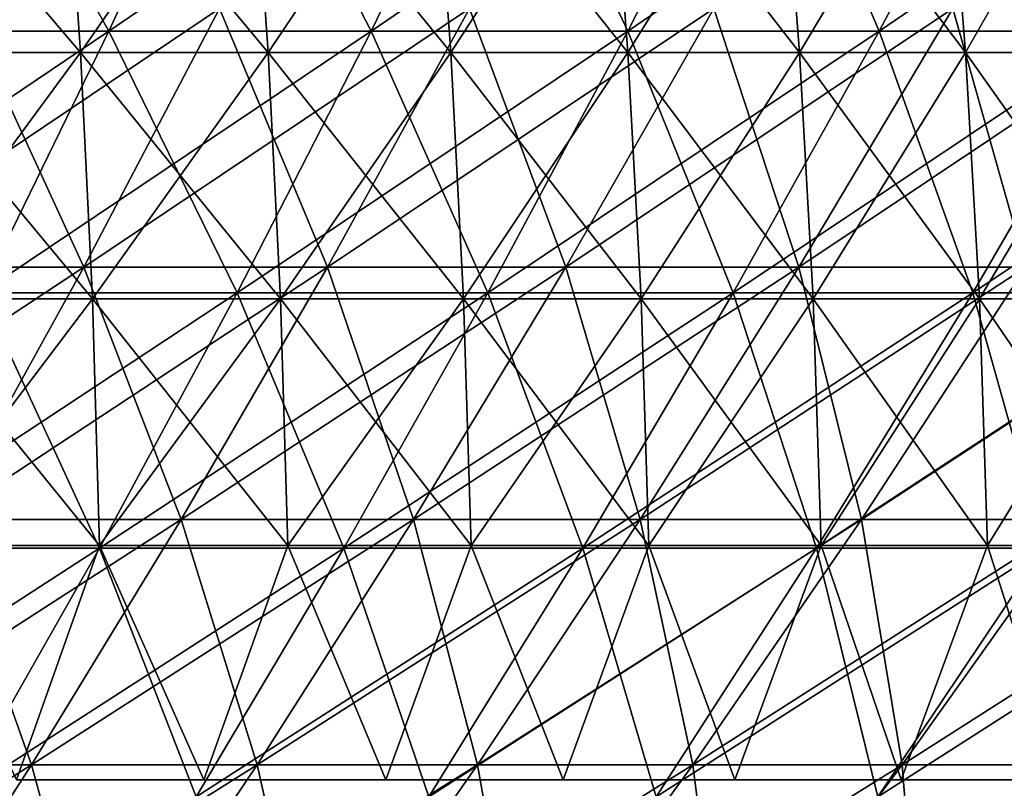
# Model space of a CAD drawing. Header units: millimetres. Extents: x -125 to 125, y -45 to 4025.
# Tile 617 of 656: x 48.04 to 57.08, y 3934.32 to 3941.38. Entities that reach past the tile are written whole.
import ezdxf

# ---------------------------------------------------------------- set-up
doc = ezdxf.new("R2010")
doc.units = ezdxf.units.MM
doc.header["$LTSCALE"] = 6.999206
for name, color, linetype in [('21', 7, 'CONTINUOUS'), ('22', 7, 'CONTINUOUS'), ('23', 7, 'CONTINUOUS'), ('24', 7, 'CONTINUOUS'), ('26', 7, 'CONTINUOUS'), ('27', 7, 'CONTINUOUS')]:
    doc.layers.add(name, color=color, linetype=linetype)

msp = doc.modelspace()

# ---------------------------------------------------------------- linework, layer by layer
at = {"layer": '21', "color": 7, "linetype": 'CONTINUOUS'}
for points in [[(46.4102, 3941.2779, 80.3848), (48.8636, 3941.2779, 78.9175), (47.4914, 3943.7394, 82.2575), (46.4102, 3941.2779, 80.3848)], [(47.4914, 3943.7394, 82.2575), (48.8636, 3941.2779, 78.9175), (50.002, 3943.7394, 80.7559), (47.4914, 3943.7394, 82.2575)], [(48.8636, 3941.2779, 78.9175), (51.2707, 3941.2779, 77.3753), (50.002, 3943.7394, 80.7559), (48.8636, 3941.2779, 78.9175)], [(50.002, 3943.7394, 80.7559), (51.2707, 3941.2779, 77.3753), (52.4651, 3943.7394, 79.1778), (50.002, 3943.7394, 80.7559)], [(51.2707, 3941.2779, 77.3753), (53.6292, 3941.2779, 75.7597), (52.4651, 3943.7394, 79.1778), (51.2707, 3941.2779, 77.3753)], [(52.4651, 3943.7394, 79.1778), (53.6292, 3941.2779, 75.7597), (54.8785, 3943.7394, 77.5246), (52.4651, 3943.7394, 79.1778)], [(53.6292, 3941.2779, 75.7597), (55.9368, 3941.2779, 74.0722), (54.8785, 3943.7394, 77.5246), (53.6292, 3941.2779, 75.7597)], [(54.8785, 3943.7394, 77.5246), (55.9368, 3941.2779, 74.0722), (57.2399, 3943.7394, 75.7979), (54.8785, 3943.7394, 77.5246)], [(55.9368, 3941.2779, 74.0722), (58.1913, 3941.2779, 72.3145), (57.2399, 3943.7394, 75.7979), (55.9368, 3941.2779, 74.0722)], [(46.4102, 3941.2779, 80.3848), (47.6917, 3938.874, 77.0247), (48.8636, 3941.2779, 78.9175), (46.4102, 3941.2779, 80.3848)], [(47.6917, 3938.874, 77.0247), (50.0411, 3938.874, 75.5195), (48.8636, 3941.2779, 78.9175), (47.6917, 3938.874, 77.0247)], [(48.8636, 3941.2779, 78.9175), (50.0411, 3938.874, 75.5195), (51.2707, 3941.2779, 77.3753), (48.8636, 3941.2779, 78.9175)], [(50.0411, 3938.874, 75.5195), (52.343, 3938.874, 73.9427), (51.2707, 3941.2779, 77.3753), (50.0411, 3938.874, 75.5195)], [(51.2707, 3941.2779, 77.3753), (52.343, 3938.874, 73.9427), (53.6292, 3941.2779, 75.7597), (51.2707, 3941.2779, 77.3753)], [(52.343, 3938.874, 73.9427), (54.5952, 3938.874, 72.2957), (53.6292, 3941.2779, 75.7597), (52.343, 3938.874, 73.9427)], [(53.6292, 3941.2779, 75.7597), (54.5952, 3938.874, 72.2957), (55.9368, 3941.2779, 74.0722), (53.6292, 3941.2779, 75.7597)], [(54.5952, 3938.874, 72.2957), (56.7957, 3938.874, 70.5802), (55.9368, 3941.2779, 74.0722), (54.5952, 3938.874, 72.2957)], [(55.9368, 3941.2779, 74.0722), (56.7957, 3938.874, 70.5802), (58.1913, 3941.2779, 72.3145), (55.9368, 3941.2779, 74.0722)], [(56.7957, 3938.874, 70.5802), (58.9422, 3938.874, 68.7977), (58.1913, 3941.2779, 72.3145), (56.7957, 3938.874, 70.5802)], [(46.487, 3936.5292, 75.0791), (48.777, 3936.5292, 73.6119), (47.6917, 3938.874, 77.0247), (46.487, 3936.5292, 75.0791)], [(47.6917, 3938.874, 77.0247), (48.777, 3936.5292, 73.6119), (50.0411, 3938.874, 75.5195), (47.6917, 3938.874, 77.0247)], [(48.777, 3936.5292, 73.6119), (51.0208, 3936.5292, 72.0749), (50.0411, 3938.874, 75.5195), (48.777, 3936.5292, 73.6119)], [(50.0411, 3938.874, 75.5195), (51.0208, 3936.5292, 72.0749), (52.343, 3938.874, 73.9427), (50.0411, 3938.874, 75.5195)], [(51.0208, 3936.5292, 72.0749), (53.2161, 3936.5292, 70.4696), (52.343, 3938.874, 73.9427), (51.0208, 3936.5292, 72.0749)], [(52.343, 3938.874, 73.9427), (53.2161, 3936.5292, 70.4696), (54.5952, 3938.874, 72.2957), (52.343, 3938.874, 73.9427)], [(53.2161, 3936.5292, 70.4696), (55.361, 3936.5292, 68.7973), (54.5952, 3938.874, 72.2957), (53.2161, 3936.5292, 70.4696)], [(54.5952, 3938.874, 72.2957), (55.361, 3936.5292, 68.7973), (56.7957, 3938.874, 70.5802), (54.5952, 3938.874, 72.2957)], [(55.361, 3936.5292, 68.7973), (57.4534, 3936.5292, 67.0599), (56.7957, 3938.874, 70.5802), (55.361, 3936.5292, 68.7973)], [(56.7957, 3938.874, 70.5802), (57.4534, 3936.5292, 67.0599), (58.9422, 3938.874, 68.7977), (56.7957, 3938.874, 70.5802)], [(46.487, 3936.5292, 75.0791), (47.4795, 3934.2452, 71.6538), (48.777, 3936.5292, 73.6119), (46.487, 3936.5292, 75.0791)], [(47.4795, 3934.2452, 71.6538), (49.6636, 3934.2452, 70.1576), (48.777, 3936.5292, 73.6119), (47.4795, 3934.2452, 71.6538)], [(48.777, 3936.5292, 73.6119), (49.6636, 3934.2452, 70.1576), (51.0208, 3936.5292, 72.0749), (48.777, 3936.5292, 73.6119)], [(49.6636, 3934.2452, 70.1576), (51.8005, 3934.2452, 68.595), (51.0208, 3936.5292, 72.0749), (49.6636, 3934.2452, 70.1576)], [(51.0208, 3936.5292, 72.0749), (51.8005, 3934.2452, 68.595), (53.2161, 3936.5292, 70.4696), (51.0208, 3936.5292, 72.0749)], [(51.8005, 3934.2452, 68.595), (53.8883, 3934.2452, 66.9672), (53.2161, 3936.5292, 70.4696), (51.8005, 3934.2452, 68.595)], [(53.2161, 3936.5292, 70.4696), (53.8883, 3934.2452, 66.9672), (55.361, 3936.5292, 68.7973), (53.2161, 3936.5292, 70.4696)], [(53.8883, 3934.2452, 66.9672), (55.925, 3934.2452, 65.276), (55.361, 3936.5292, 68.7973), (53.8883, 3934.2452, 66.9672)], [(55.361, 3936.5292, 68.7973), (55.925, 3934.2452, 65.276), (57.4534, 3936.5292, 67.0599), (55.361, 3936.5292, 68.7973)], [(55.925, 3934.2452, 65.276), (57.9087, 3934.2452, 63.5228), (57.4534, 3936.5292, 67.0599), (55.925, 3934.2452, 65.276)]]:
    msp.add_3dface(points, dxfattribs=at)
at = {"layer": '22', "color": 7, "linetype": 'CONTINUOUS'}
for points in [[(48.8636, 3941.2779, -78.9175), (46.4102, 3941.2779, -80.3848), (50.002, 3943.7394, -80.7559), (48.8636, 3941.2779, -78.9175)], [(50.002, 3943.7394, -80.7559), (46.4102, 3941.2779, -80.3848), (47.4914, 3943.7394, -82.2575), (50.002, 3943.7394, -80.7559)], [(51.2707, 3941.2779, -77.3753), (48.8636, 3941.2779, -78.9175), (52.4651, 3943.7394, -79.1778), (51.2707, 3941.2779, -77.3753)], [(52.4651, 3943.7394, -79.1778), (48.8636, 3941.2779, -78.9175), (50.002, 3943.7394, -80.7559), (52.4651, 3943.7394, -79.1778)], [(53.6292, 3941.2779, -75.7597), (51.2707, 3941.2779, -77.3753), (54.8785, 3943.7394, -77.5246), (53.6292, 3941.2779, -75.7597)], [(54.8785, 3943.7394, -77.5246), (51.2707, 3941.2779, -77.3753), (52.4651, 3943.7394, -79.1778), (54.8785, 3943.7394, -77.5246)], [(55.9368, 3941.2779, -74.0722), (53.6292, 3941.2779, -75.7597), (57.2399, 3943.7394, -75.7979), (55.9368, 3941.2779, -74.0722)], [(57.2399, 3943.7394, -75.7979), (53.6292, 3941.2779, -75.7597), (54.8785, 3943.7394, -77.5246), (57.2399, 3943.7394, -75.7979)], [(58.1913, 3941.2779, -72.3145), (55.9368, 3941.2779, -74.0722), (59.5469, 3943.7394, -73.9992), (58.1913, 3941.2779, -72.3145)], [(59.5469, 3943.7394, -73.9992), (55.9368, 3941.2779, -74.0722), (57.2399, 3943.7394, -75.7979), (59.5469, 3943.7394, -73.9992)], [(47.6917, 3938.874, -77.0247), (45.2971, 3938.874, -78.4569), (48.8636, 3941.2779, -78.9175), (47.6917, 3938.874, -77.0247)], [(48.8636, 3941.2779, -78.9175), (45.2971, 3938.874, -78.4569), (46.4102, 3941.2779, -80.3848), (48.8636, 3941.2779, -78.9175)], [(50.0411, 3938.874, -75.5195), (47.6917, 3938.874, -77.0247), (51.2707, 3941.2779, -77.3753), (50.0411, 3938.874, -75.5195)], [(51.2707, 3941.2779, -77.3753), (47.6917, 3938.874, -77.0247), (48.8636, 3941.2779, -78.9175), (51.2707, 3941.2779, -77.3753)], [(52.343, 3938.874, -73.9427), (50.0411, 3938.874, -75.5195), (53.6292, 3941.2779, -75.7597), (52.343, 3938.874, -73.9427)], [(53.6292, 3941.2779, -75.7597), (50.0411, 3938.874, -75.5195), (51.2707, 3941.2779, -77.3753), (53.6292, 3941.2779, -75.7597)], [(54.5952, 3938.874, -72.2957), (52.343, 3938.874, -73.9427), (55.9368, 3941.2779, -74.0722), (54.5952, 3938.874, -72.2957)], [(55.9368, 3941.2779, -74.0722), (52.343, 3938.874, -73.9427), (53.6292, 3941.2779, -75.7597), (55.9368, 3941.2779, -74.0722)], [(56.7957, 3938.874, -70.5802), (54.5952, 3938.874, -72.2957), (58.1913, 3941.2779, -72.3145), (56.7957, 3938.874, -70.5802)], [(58.1913, 3941.2779, -72.3145), (54.5952, 3938.874, -72.2957), (55.9368, 3941.2779, -74.0722), (58.1913, 3941.2779, -72.3145)], [(58.9422, 3938.874, -68.7977), (56.7957, 3938.874, -70.5802), (60.3906, 3941.2779, -70.4882), (58.9422, 3938.874, -68.7977)], [(60.3906, 3941.2779, -70.4882), (56.7957, 3938.874, -70.5802), (58.1913, 3941.2779, -72.3145), (60.3906, 3941.2779, -70.4882)], [(48.777, 3936.5292, -73.6119), (46.487, 3936.5292, -75.0791), (50.0411, 3938.874, -75.5195), (48.777, 3936.5292, -73.6119)], [(50.0411, 3938.874, -75.5195), (46.487, 3936.5292, -75.0791), (47.6917, 3938.874, -77.0247), (50.0411, 3938.874, -75.5195)], [(51.0208, 3936.5292, -72.0749), (48.777, 3936.5292, -73.6119), (52.343, 3938.874, -73.9427), (51.0208, 3936.5292, -72.0749)], [(52.343, 3938.874, -73.9427), (48.777, 3936.5292, -73.6119), (50.0411, 3938.874, -75.5195), (52.343, 3938.874, -73.9427)], [(53.2161, 3936.5292, -70.4696), (51.0208, 3936.5292, -72.0749), (54.5952, 3938.874, -72.2957), (53.2161, 3936.5292, -70.4696)], [(54.5952, 3938.874, -72.2957), (51.0208, 3936.5292, -72.0749), (52.343, 3938.874, -73.9427), (54.5952, 3938.874, -72.2957)], [(55.361, 3936.5292, -68.7973), (53.2161, 3936.5292, -70.4696), (56.7957, 3938.874, -70.5802), (55.361, 3936.5292, -68.7973)], [(56.7957, 3938.874, -70.5802), (53.2161, 3936.5292, -70.4696), (54.5952, 3938.874, -72.2957), (56.7957, 3938.874, -70.5802)], [(57.4534, 3936.5292, -67.0599), (55.361, 3936.5292, -68.7973), (58.9422, 3938.874, -68.7977), (57.4534, 3936.5292, -67.0599)], [(58.9422, 3938.874, -68.7977), (55.361, 3936.5292, -68.7973), (56.7957, 3938.874, -70.5802), (58.9422, 3938.874, -68.7977)], [(47.4795, 3934.2452, -71.6538), (45.2504, 3934.2452, -73.0819), (48.777, 3936.5292, -73.6119), (47.4795, 3934.2452, -71.6538)], [(48.777, 3936.5292, -73.6119), (45.2504, 3934.2452, -73.0819), (46.487, 3936.5292, -75.0791), (48.777, 3936.5292, -73.6119)], [(49.6636, 3934.2452, -70.1576), (47.4795, 3934.2452, -71.6538), (51.0208, 3936.5292, -72.0749), (49.6636, 3934.2452, -70.1576)], [(51.0208, 3936.5292, -72.0749), (47.4795, 3934.2452, -71.6538), (48.777, 3936.5292, -73.6119), (51.0208, 3936.5292, -72.0749)], [(51.8005, 3934.2452, -68.595), (49.6636, 3934.2452, -70.1576), (53.2161, 3936.5292, -70.4696), (51.8005, 3934.2452, -68.595)], [(53.2161, 3936.5292, -70.4696), (49.6636, 3934.2452, -70.1576), (51.0208, 3936.5292, -72.0749), (53.2161, 3936.5292, -70.4696)], [(53.8883, 3934.2452, -66.9672), (51.8005, 3934.2452, -68.595), (55.361, 3936.5292, -68.7973), (53.8883, 3934.2452, -66.9672)], [(55.361, 3936.5292, -68.7973), (51.8005, 3934.2452, -68.595), (53.2161, 3936.5292, -70.4696), (55.361, 3936.5292, -68.7973)], [(55.925, 3934.2452, -65.276), (53.8883, 3934.2452, -66.9672), (57.4534, 3936.5292, -67.0599), (55.925, 3934.2452, -65.276)], [(57.4534, 3936.5292, -67.0599), (53.8883, 3934.2452, -66.9672), (55.361, 3936.5292, -68.7973), (57.4534, 3936.5292, -67.0599)], [(57.9087, 3934.2452, -63.5228), (55.925, 3934.2452, -65.276), (59.4912, 3936.5292, -65.2588), (57.9087, 3934.2452, -63.5228)], [(59.4912, 3936.5292, -65.2588), (55.925, 3934.2452, -65.276), (57.4534, 3936.5292, -67.0599), (59.4912, 3936.5292, -65.2588)]]:
    msp.add_3dface(points, dxfattribs=at)
at = {"layer": '23', "color": 7, "linetype": 'CONTINUOUS'}
for points in [[(46.349, 3939.1087, -74.8563), (48.6323, 3939.1087, -73.3934), (47.5377, 3941.486, -76.7761), (46.349, 3939.1087, -74.8563)], [(47.5377, 3941.486, -76.7761), (48.6323, 3939.1087, -73.3934), (49.8795, 3941.486, -75.2757), (47.5377, 3941.486, -76.7761)], [(48.6323, 3939.1087, -73.3934), (50.8693, 3939.1087, -71.861), (49.8795, 3941.486, -75.2757), (48.6323, 3939.1087, -73.3934)], [(49.8795, 3941.486, -75.2757), (50.8693, 3939.1087, -71.861), (52.174, 3941.486, -73.704), (49.8795, 3941.486, -75.2757)], [(50.8693, 3939.1087, -71.861), (53.0582, 3939.1087, -70.2604), (52.174, 3941.486, -73.704), (50.8693, 3939.1087, -71.861)], [(52.174, 3941.486, -73.704), (53.0582, 3939.1087, -70.2604), (54.419, 3941.486, -72.0623), (52.174, 3941.486, -73.704)], [(53.0582, 3939.1087, -70.2604), (55.1967, 3939.1087, -68.5931), (54.419, 3941.486, -72.0623), (53.0582, 3939.1087, -70.2604)], [(54.419, 3941.486, -72.0623), (55.1967, 3939.1087, -68.5931), (56.6123, 3941.486, -70.3523), (54.419, 3941.486, -72.0623)], [(55.1967, 3939.1087, -68.5931), (57.2828, 3939.1087, -66.8608), (56.6123, 3941.486, -70.3523), (55.1967, 3939.1087, -68.5931)], [(56.6123, 3941.486, -70.3523), (57.2828, 3939.1087, -66.8608), (58.752, 3941.486, -68.5756), (56.6123, 3941.486, -70.3523)], [(46.349, 3939.1087, -74.8563), (47.3504, 3936.7926, -71.459), (48.6323, 3939.1087, -73.3934), (46.349, 3939.1087, -74.8563)], [(47.3504, 3936.7926, -71.459), (49.5286, 3936.7926, -69.9669), (48.6323, 3939.1087, -73.3934), (47.3504, 3936.7926, -71.459)], [(48.6323, 3939.1087, -73.3934), (49.5286, 3936.7926, -69.9669), (50.8693, 3939.1087, -71.861), (48.6323, 3939.1087, -73.3934)], [(49.5286, 3936.7926, -69.9669), (51.6597, 3936.7926, -68.4085), (50.8693, 3939.1087, -71.861), (49.5286, 3936.7926, -69.9669)], [(50.8693, 3939.1087, -71.861), (51.6597, 3936.7926, -68.4085), (53.0582, 3939.1087, -70.2604), (50.8693, 3939.1087, -71.861)], [(51.6597, 3936.7926, -68.4085), (53.7418, 3936.7926, -66.7852), (53.0582, 3939.1087, -70.2604), (51.6597, 3936.7926, -68.4085)], [(53.0582, 3939.1087, -70.2604), (53.7418, 3936.7926, -66.7852), (55.1967, 3939.1087, -68.5931), (53.0582, 3939.1087, -70.2604)], [(53.7418, 3936.7926, -66.7852), (55.773, 3936.7926, -65.0985), (55.1967, 3939.1087, -68.5931), (53.7418, 3936.7926, -66.7852)], [(55.1967, 3939.1087, -68.5931), (55.773, 3936.7926, -65.0985), (57.2828, 3939.1087, -66.8608), (55.1967, 3939.1087, -68.5931)], [(55.773, 3936.7926, -65.0985), (57.7513, 3936.7926, -63.3501), (57.2828, 3939.1087, -66.8608), (55.773, 3936.7926, -65.0985)], [(46.035, 3934.5391, -69.4737), (48.1526, 3934.5391, -68.0231), (47.3504, 3936.7926, -71.459), (46.035, 3934.5391, -69.4737)], [(47.3504, 3936.7926, -71.459), (48.1526, 3934.5391, -68.0231), (49.5286, 3936.7926, -69.9669), (47.3504, 3936.7926, -71.459)], [(48.1526, 3934.5391, -68.0231), (50.2245, 3934.5391, -66.508), (49.5286, 3936.7926, -69.9669), (48.1526, 3934.5391, -68.0231)], [(49.5286, 3936.7926, -69.9669), (50.2245, 3934.5391, -66.508), (51.6597, 3936.7926, -68.4085), (49.5286, 3936.7926, -69.9669)], [(50.2245, 3934.5391, -66.508), (52.2488, 3934.5391, -64.9298), (51.6597, 3936.7926, -68.4085), (50.2245, 3934.5391, -66.508)], [(51.6597, 3936.7926, -68.4085), (52.2488, 3934.5391, -64.9298), (53.7418, 3936.7926, -66.7852), (51.6597, 3936.7926, -68.4085)], [(52.2488, 3934.5391, -64.9298), (54.2236, 3934.5391, -63.29), (53.7418, 3936.7926, -66.7852), (52.2488, 3934.5391, -64.9298)], [(53.7418, 3936.7926, -66.7852), (54.2236, 3934.5391, -63.29), (55.773, 3936.7926, -65.0985), (53.7418, 3936.7926, -66.7852)], [(54.2236, 3934.5391, -63.29), (56.1469, 3934.5391, -61.5902), (55.773, 3936.7926, -65.0985), (54.2236, 3934.5391, -63.29)], [(55.773, 3936.7926, -65.0985), (56.1469, 3934.5391, -61.5902), (57.7513, 3936.7926, -63.3501), (55.773, 3936.7926, -65.0985)], [(56.1469, 3934.5391, -61.5902), (58.0169, 3934.5391, -59.8319), (57.7513, 3936.7926, -63.3501), (56.1469, 3934.5391, -61.5902)], [(46.035, 3934.5391, -69.4737), (46.7424, 3932.3498, -66.031), (48.1526, 3934.5391, -68.0231), (46.035, 3934.5391, -69.4737)], [(46.7424, 3932.3498, -66.031), (48.7536, 3932.3498, -64.5603), (48.1526, 3934.5391, -68.0231), (46.7424, 3932.3498, -66.031)], [(48.1526, 3934.5391, -68.0231), (48.7536, 3932.3498, -64.5603), (50.2245, 3934.5391, -66.508), (48.1526, 3934.5391, -68.0231)], [(48.7536, 3932.3498, -64.5603), (50.7187, 3932.3498, -63.0283), (50.2245, 3934.5391, -66.508), (48.7536, 3932.3498, -64.5603)], [(50.2245, 3934.5391, -66.508), (50.7187, 3932.3498, -63.0283), (52.2488, 3934.5391, -64.9298), (50.2245, 3934.5391, -66.508)], [(50.7187, 3932.3498, -63.0283), (52.6356, 3932.3498, -61.4365), (52.2488, 3934.5391, -64.9298), (50.7187, 3932.3498, -63.0283)], [(52.2488, 3934.5391, -64.9298), (52.6356, 3932.3498, -61.4365), (54.2236, 3934.5391, -63.29), (52.2488, 3934.5391, -64.9298)], [(52.6356, 3932.3498, -61.4365), (54.5025, 3932.3498, -59.7864), (54.2236, 3934.5391, -63.29), (52.6356, 3932.3498, -61.4365)], [(54.2236, 3934.5391, -63.29), (54.5025, 3932.3498, -59.7864), (56.1469, 3934.5391, -61.5902), (54.2236, 3934.5391, -63.29)], [(54.5025, 3932.3498, -59.7864), (56.3178, 3932.3498, -58.0797), (56.1469, 3934.5391, -61.5902), (54.5025, 3932.3498, -59.7864)], [(56.1469, 3934.5391, -61.5902), (56.3178, 3932.3498, -58.0797), (58.0169, 3934.5391, -59.8319), (56.1469, 3934.5391, -61.5902)], [(56.3178, 3932.3498, -58.0797), (58.0797, 3932.3498, -56.3178), (58.0169, 3934.5391, -59.8319), (56.3178, 3932.3498, -58.0797)]]:
    msp.add_3dface(points, dxfattribs=at)
at = {"layer": '24', "color": 7, "linetype": 'CONTINUOUS'}
for points in [[(48.6323, 3939.1087, 73.3934), (46.349, 3939.1087, 74.8563), (49.8795, 3941.486, 75.2757), (48.6323, 3939.1087, 73.3934)], [(49.8795, 3941.486, 75.2757), (46.349, 3939.1087, 74.8563), (47.5377, 3941.486, 76.7761), (49.8795, 3941.486, 75.2757)], [(50.8693, 3939.1087, 71.861), (48.6323, 3939.1087, 73.3934), (52.174, 3941.486, 73.704), (50.8693, 3939.1087, 71.861)], [(52.174, 3941.486, 73.704), (48.6323, 3939.1087, 73.3934), (49.8795, 3941.486, 75.2757), (52.174, 3941.486, 73.704)], [(53.0582, 3939.1087, 70.2604), (50.8693, 3939.1087, 71.861), (54.419, 3941.486, 72.0623), (53.0582, 3939.1087, 70.2604)], [(54.419, 3941.486, 72.0623), (50.8693, 3939.1087, 71.861), (52.174, 3941.486, 73.704), (54.419, 3941.486, 72.0623)], [(55.1967, 3939.1087, 68.5931), (53.0582, 3939.1087, 70.2604), (56.6123, 3941.486, 70.3523), (55.1967, 3939.1087, 68.5931)], [(56.6123, 3941.486, 70.3523), (53.0582, 3939.1087, 70.2604), (54.419, 3941.486, 72.0623), (56.6123, 3941.486, 70.3523)], [(57.2828, 3939.1087, 66.8608), (55.1967, 3939.1087, 68.5931), (58.752, 3941.486, 68.5756), (57.2828, 3939.1087, 66.8608)], [(58.752, 3941.486, 68.5756), (55.1967, 3939.1087, 68.5931), (56.6123, 3941.486, 70.3523), (58.752, 3941.486, 68.5756)], [(47.3504, 3936.7926, 71.459), (45.1274, 3936.7926, 72.8832), (48.6323, 3939.1087, 73.3934), (47.3504, 3936.7926, 71.459)], [(48.6323, 3939.1087, 73.3934), (45.1274, 3936.7926, 72.8832), (46.349, 3939.1087, 74.8563), (48.6323, 3939.1087, 73.3934)], [(49.5286, 3936.7926, 69.9669), (47.3504, 3936.7926, 71.459), (50.8693, 3939.1087, 71.861), (49.5286, 3936.7926, 69.9669)], [(50.8693, 3939.1087, 71.861), (47.3504, 3936.7926, 71.459), (48.6323, 3939.1087, 73.3934), (50.8693, 3939.1087, 71.861)], [(51.6597, 3936.7926, 68.4085), (49.5286, 3936.7926, 69.9669), (53.0582, 3939.1087, 70.2604), (51.6597, 3936.7926, 68.4085)], [(53.0582, 3939.1087, 70.2604), (49.5286, 3936.7926, 69.9669), (50.8693, 3939.1087, 71.861), (53.0582, 3939.1087, 70.2604)], [(53.7418, 3936.7926, 66.7852), (51.6597, 3936.7926, 68.4085), (55.1967, 3939.1087, 68.5931), (53.7418, 3936.7926, 66.7852)], [(55.1967, 3939.1087, 68.5931), (51.6597, 3936.7926, 68.4085), (53.0582, 3939.1087, 70.2604), (55.1967, 3939.1087, 68.5931)], [(55.773, 3936.7926, 65.0985), (53.7418, 3936.7926, 66.7852), (57.2828, 3939.1087, 66.8608), (55.773, 3936.7926, 65.0985)], [(57.2828, 3939.1087, 66.8608), (53.7418, 3936.7926, 66.7852), (55.1967, 3939.1087, 68.5931), (57.2828, 3939.1087, 66.8608)], [(57.7513, 3936.7926, 63.3501), (55.773, 3936.7926, 65.0985), (59.3147, 3939.1087, 65.0651), (57.7513, 3936.7926, 63.3501)], [(59.3147, 3939.1087, 65.0651), (55.773, 3936.7926, 65.0985), (57.2828, 3939.1087, 66.8608), (59.3147, 3939.1087, 65.0651)], [(48.1526, 3934.5391, 68.0231), (46.035, 3934.5391, 69.4737), (49.5286, 3936.7926, 69.9669), (48.1526, 3934.5391, 68.0231)], [(49.5286, 3936.7926, 69.9669), (46.035, 3934.5391, 69.4737), (47.3504, 3936.7926, 71.459), (49.5286, 3936.7926, 69.9669)], [(50.2245, 3934.5391, 66.508), (48.1526, 3934.5391, 68.0231), (51.6597, 3936.7926, 68.4085), (50.2245, 3934.5391, 66.508)], [(51.6597, 3936.7926, 68.4085), (48.1526, 3934.5391, 68.0231), (49.5286, 3936.7926, 69.9669), (51.6597, 3936.7926, 68.4085)], [(52.2488, 3934.5391, 64.9298), (50.2245, 3934.5391, 66.508), (53.7418, 3936.7926, 66.7852), (52.2488, 3934.5391, 64.9298)], [(53.7418, 3936.7926, 66.7852), (50.2245, 3934.5391, 66.508), (51.6597, 3936.7926, 68.4085), (53.7418, 3936.7926, 66.7852)], [(54.2236, 3934.5391, 63.29), (52.2488, 3934.5391, 64.9298), (55.773, 3936.7926, 65.0985), (54.2236, 3934.5391, 63.29)], [(55.773, 3936.7926, 65.0985), (52.2488, 3934.5391, 64.9298), (53.7418, 3936.7926, 66.7852), (55.773, 3936.7926, 65.0985)], [(56.1469, 3934.5391, 61.5902), (54.2236, 3934.5391, 63.29), (57.7513, 3936.7926, 63.3501), (56.1469, 3934.5391, 61.5902)], [(57.7513, 3936.7926, 63.3501), (54.2236, 3934.5391, 63.29), (55.773, 3936.7926, 65.0985), (57.7513, 3936.7926, 63.3501)], [(58.0169, 3934.5391, 59.8319), (56.1469, 3934.5391, 61.5902), (59.6748, 3936.7926, 61.5416), (58.0169, 3934.5391, 59.8319)], [(59.6748, 3936.7926, 61.5416), (56.1469, 3934.5391, 61.5902), (57.7513, 3936.7926, 63.3501), (59.6748, 3936.7926, 61.5416)], [(46.7424, 3932.3498, 66.031), (44.6868, 3932.3498, 67.4391), (48.1526, 3934.5391, 68.0231), (46.7424, 3932.3498, 66.031)], [(48.1526, 3934.5391, 68.0231), (44.6868, 3932.3498, 67.4391), (46.035, 3934.5391, 69.4737), (48.1526, 3934.5391, 68.0231)], [(48.7536, 3932.3498, 64.5603), (46.7424, 3932.3498, 66.031), (50.2245, 3934.5391, 66.508), (48.7536, 3932.3498, 64.5603)], [(50.2245, 3934.5391, 66.508), (46.7424, 3932.3498, 66.031), (48.1526, 3934.5391, 68.0231), (50.2245, 3934.5391, 66.508)], [(50.7187, 3932.3498, 63.0283), (48.7536, 3932.3498, 64.5603), (52.2488, 3934.5391, 64.9298), (50.7187, 3932.3498, 63.0283)], [(52.2488, 3934.5391, 64.9298), (48.7536, 3932.3498, 64.5603), (50.2245, 3934.5391, 66.508), (52.2488, 3934.5391, 64.9298)], [(52.6356, 3932.3498, 61.4365), (50.7187, 3932.3498, 63.0283), (54.2236, 3934.5391, 63.29), (52.6356, 3932.3498, 61.4365)], [(54.2236, 3934.5391, 63.29), (50.7187, 3932.3498, 63.0283), (52.2488, 3934.5391, 64.9298), (54.2236, 3934.5391, 63.29)], [(54.5025, 3932.3498, 59.7864), (52.6356, 3932.3498, 61.4365), (56.1469, 3934.5391, 61.5902), (54.5025, 3932.3498, 59.7864)], [(56.1469, 3934.5391, 61.5902), (52.6356, 3932.3498, 61.4365), (54.2236, 3934.5391, 63.29), (56.1469, 3934.5391, 61.5902)], [(56.3178, 3932.3498, 58.0797), (54.5025, 3932.3498, 59.7864), (58.0169, 3934.5391, 59.8319), (56.3178, 3932.3498, 58.0797)], [(58.0169, 3934.5391, 59.8319), (54.5025, 3932.3498, 59.7864), (56.1469, 3934.5391, 61.5902), (58.0169, 3934.5391, 59.8319)], [(58.0797, 3932.3498, 56.3178), (56.3178, 3932.3498, 58.0797), (59.8319, 3934.5391, 58.0169), (58.0797, 3932.3498, 56.3178)], [(59.8319, 3934.5391, 58.0169), (56.3178, 3932.3498, 58.0797), (58.0169, 3934.5391, 59.8319), (59.8319, 3934.5391, 58.0169)]]:
    msp.add_3dface(points, dxfattribs=at)
at = {"layer": '26', "color": 7, "linetype": 'CONTINUOUS'}
for points in [[(46.8325, 3941.0791, 58.1989), (48.6025, 3941.0791, 56.7291), (46.6845, 3943.3345, 58.015), (46.8325, 3941.0791, 58.1989)], [(46.6845, 3943.3345, 58.015), (48.6025, 3941.0791, 56.7291), (48.4489, 3943.3345, 56.5498), (46.6845, 3943.3345, 58.015)], [(48.6025, 3941.0791, 56.7291), (50.3264, 3941.0791, 55.2054), (48.4489, 3943.3345, 56.5498), (48.6025, 3941.0791, 56.7291)], [(48.4489, 3943.3345, 56.5498), (50.3264, 3941.0791, 55.2054), (50.1674, 3943.3345, 55.031), (48.4489, 3943.3345, 56.5498)], [(50.3264, 3941.0791, 55.2054), (52.0026, 3941.0791, 53.6295), (50.1674, 3943.3345, 55.031), (50.3264, 3941.0791, 55.2054)], [(50.1674, 3943.3345, 55.031), (52.0026, 3941.0791, 53.6295), (51.8383, 3943.3345, 53.46), (50.1674, 3943.3345, 55.031)], [(52.0026, 3941.0791, 53.6295), (53.6295, 3941.0791, 52.0026), (51.8383, 3943.3345, 53.46), (52.0026, 3941.0791, 53.6295)], [(51.8383, 3943.3345, 53.46), (53.6295, 3941.0791, 52.0026), (53.46, 3943.3345, 51.8383), (51.8383, 3943.3345, 53.46)], [(53.6295, 3941.0791, 52.0026), (55.2054, 3941.0791, 50.3264), (53.46, 3943.3345, 51.8383), (53.6295, 3941.0791, 52.0026)], [(53.46, 3943.3345, 51.8383), (55.2054, 3941.0791, 50.3264), (55.031, 3943.3345, 50.1674), (53.46, 3943.3345, 51.8383)], [(55.2054, 3941.0791, 50.3264), (56.7291, 3941.0791, 48.6025), (55.031, 3943.3345, 50.1674), (55.2054, 3941.0791, 50.3264)], [(55.031, 3943.3345, 50.1674), (56.7291, 3941.0791, 48.6025), (56.5498, 3943.3345, 48.4489), (55.031, 3943.3345, 50.1674)], [(56.7291, 3941.0791, 48.6025), (58.1989, 3941.0791, 46.8325), (56.5498, 3943.3345, 48.4489), (56.7291, 3941.0791, 48.6025)], [(56.5498, 3943.3345, 48.4489), (58.1989, 3941.0791, 46.8325), (58.015, 3943.3345, 46.6845), (56.5498, 3943.3345, 48.4489)], [(46.9377, 3938.8176, 58.3296), (48.7117, 3938.8176, 56.8565), (46.8325, 3941.0791, 58.1989), (46.9377, 3938.8176, 58.3296)], [(46.8325, 3941.0791, 58.1989), (48.7117, 3938.8176, 56.8565), (48.6025, 3941.0791, 56.7291), (46.8325, 3941.0791, 58.1989)], [(48.7117, 3938.8176, 56.8565), (50.4394, 3938.8176, 55.3294), (48.6025, 3941.0791, 56.7291), (48.7117, 3938.8176, 56.8565)], [(48.6025, 3941.0791, 56.7291), (50.4394, 3938.8176, 55.3294), (50.3264, 3941.0791, 55.2054), (48.6025, 3941.0791, 56.7291)], [(50.4394, 3938.8176, 55.3294), (52.1194, 3938.8176, 53.7499), (50.3264, 3941.0791, 55.2054), (50.4394, 3938.8176, 55.3294)], [(50.3264, 3941.0791, 55.2054), (52.1194, 3938.8176, 53.7499), (52.0026, 3941.0791, 53.6295), (50.3264, 3941.0791, 55.2054)], [(52.1194, 3938.8176, 53.7499), (53.7499, 3938.8176, 52.1194), (52.0026, 3941.0791, 53.6295), (52.1194, 3938.8176, 53.7499)], [(52.0026, 3941.0791, 53.6295), (53.7499, 3938.8176, 52.1194), (53.6295, 3941.0791, 52.0026), (52.0026, 3941.0791, 53.6295)], [(53.7499, 3938.8176, 52.1194), (55.3294, 3938.8176, 50.4394), (53.6295, 3941.0791, 52.0026), (53.7499, 3938.8176, 52.1194)], [(53.6295, 3941.0791, 52.0026), (55.3294, 3938.8176, 50.4394), (55.2054, 3941.0791, 50.3264), (53.6295, 3941.0791, 52.0026)], [(55.3294, 3938.8176, 50.4394), (56.8565, 3938.8176, 48.7117), (55.2054, 3941.0791, 50.3264), (55.3294, 3938.8176, 50.4394)], [(55.2054, 3941.0791, 50.3264), (56.8565, 3938.8176, 48.7117), (56.7291, 3941.0791, 48.6025), (55.2054, 3941.0791, 50.3264)], [(56.8565, 3938.8176, 48.7117), (58.3296, 3938.8176, 46.9377), (56.7291, 3941.0791, 48.6025), (56.8565, 3938.8176, 48.7117)], [(56.7291, 3941.0791, 48.6025), (58.3296, 3938.8176, 46.9377), (58.1989, 3941.0791, 46.8325), (56.7291, 3941.0791, 48.6025)], [(46.9999, 3936.552, 58.407), (48.7763, 3936.552, 56.9319), (46.9377, 3938.8176, 58.3296), (46.9999, 3936.552, 58.407)], [(46.9377, 3938.8176, 58.3296), (48.7763, 3936.552, 56.9319), (48.7117, 3938.8176, 56.8565), (46.9377, 3938.8176, 58.3296)], [(48.7763, 3936.552, 56.9319), (50.5064, 3936.552, 55.4028), (48.7117, 3938.8176, 56.8565), (48.7763, 3936.552, 56.9319)], [(48.7117, 3938.8176, 56.8565), (50.5064, 3936.552, 55.4028), (50.4394, 3938.8176, 55.3294), (48.7117, 3938.8176, 56.8565)], [(50.5064, 3936.552, 55.4028), (52.1885, 3936.552, 53.8212), (50.4394, 3938.8176, 55.3294), (50.5064, 3936.552, 55.4028)], [(50.4394, 3938.8176, 55.3294), (52.1885, 3936.552, 53.8212), (52.1194, 3938.8176, 53.7499), (50.4394, 3938.8176, 55.3294)], [(52.1885, 3936.552, 53.8212), (53.8212, 3936.552, 52.1885), (52.1194, 3938.8176, 53.7499), (52.1885, 3936.552, 53.8212)], [(52.1194, 3938.8176, 53.7499), (53.8212, 3936.552, 52.1885), (53.7499, 3938.8176, 52.1194), (52.1194, 3938.8176, 53.7499)], [(53.8212, 3936.552, 52.1885), (55.4028, 3936.552, 50.5064), (53.7499, 3938.8176, 52.1194), (53.8212, 3936.552, 52.1885)], [(53.7499, 3938.8176, 52.1194), (55.4028, 3936.552, 50.5064), (55.3294, 3938.8176, 50.4394), (53.7499, 3938.8176, 52.1194)], [(55.4028, 3936.552, 50.5064), (56.9319, 3936.552, 48.7763), (55.3294, 3938.8176, 50.4394), (55.4028, 3936.552, 50.5064)], [(55.3294, 3938.8176, 50.4394), (56.9319, 3936.552, 48.7763), (56.8565, 3938.8176, 48.7117), (55.3294, 3938.8176, 50.4394)], [(56.9319, 3936.552, 48.7763), (58.407, 3936.552, 46.9999), (56.8565, 3938.8176, 48.7117), (56.9319, 3936.552, 48.7763)], [(56.8565, 3938.8176, 48.7117), (58.407, 3936.552, 46.9999), (58.3296, 3938.8176, 46.9377), (56.8565, 3938.8176, 48.7117)], [(46.9999, 3936.552, 58.407), (48.016, 3934.4, 57.6148), (48.7763, 3936.552, 56.9319), (46.9999, 3936.552, 58.407)], [(48.016, 3934.4, 57.6148), (49.7342, 3934.4, 56.1383), (48.7763, 3936.552, 56.9319), (48.016, 3934.4, 57.6148)], [(48.7763, 3936.552, 56.9319), (49.7342, 3934.4, 56.1383), (50.5064, 3936.552, 55.4028), (48.7763, 3936.552, 56.9319)], [(49.7342, 3934.4, 56.1383), (51.4071, 3934.4, 54.6106), (50.5064, 3936.552, 55.4028), (49.7342, 3934.4, 56.1383)], [(50.5064, 3936.552, 55.4028), (51.4071, 3934.4, 54.6106), (52.1885, 3936.552, 53.8212), (50.5064, 3936.552, 55.4028)], [(51.4071, 3934.4, 54.6106), (53.033, 3934.4, 53.033), (52.1885, 3936.552, 53.8212), (51.4071, 3934.4, 54.6106)], [(52.1885, 3936.552, 53.8212), (53.033, 3934.4, 53.033), (53.8212, 3936.552, 52.1885), (52.1885, 3936.552, 53.8212)], [(53.033, 3934.4, 53.033), (54.6106, 3934.4, 51.4071), (53.8212, 3936.552, 52.1885), (53.033, 3934.4, 53.033)], [(53.8212, 3936.552, 52.1885), (54.6106, 3934.4, 51.4071), (55.4028, 3936.552, 50.5064), (53.8212, 3936.552, 52.1885)], [(54.6106, 3934.4, 51.4071), (56.1383, 3934.4, 49.7342), (55.4028, 3936.552, 50.5064), (54.6106, 3934.4, 51.4071)], [(55.4028, 3936.552, 50.5064), (56.1383, 3934.4, 49.7342), (56.9319, 3936.552, 48.7763), (55.4028, 3936.552, 50.5064)], [(56.1383, 3934.4, 49.7342), (57.6148, 3934.4, 48.016), (56.9319, 3936.552, 48.7763), (56.1383, 3934.4, 49.7342)], [(56.9319, 3936.552, 48.7763), (57.6148, 3934.4, 48.016), (58.407, 3936.552, 46.9999), (56.9319, 3936.552, 48.7763)]]:
    msp.add_3dface(points, dxfattribs=at)
at = {"layer": '27', "color": 7, "linetype": 'CONTINUOUS'}
for points in [[(48.4489, 3943.3345, -56.5498), (46.8325, 3941.0791, -58.1989), (46.6845, 3943.3345, -58.015), (48.4489, 3943.3345, -56.5498)], [(48.6025, 3941.0791, -56.7291), (46.8325, 3941.0791, -58.1989), (48.4489, 3943.3345, -56.5498), (48.6025, 3941.0791, -56.7291)], [(50.1674, 3943.3345, -55.031), (48.6025, 3941.0791, -56.7291), (48.4489, 3943.3345, -56.5498), (50.1674, 3943.3345, -55.031)], [(50.3264, 3941.0791, -55.2054), (48.6025, 3941.0791, -56.7291), (50.1674, 3943.3345, -55.031), (50.3264, 3941.0791, -55.2054)], [(51.8383, 3943.3345, -53.46), (50.3264, 3941.0791, -55.2054), (50.1674, 3943.3345, -55.031), (51.8383, 3943.3345, -53.46)], [(52.0026, 3941.0791, -53.6295), (50.3264, 3941.0791, -55.2054), (51.8383, 3943.3345, -53.46), (52.0026, 3941.0791, -53.6295)], [(53.46, 3943.3345, -51.8383), (52.0026, 3941.0791, -53.6295), (51.8383, 3943.3345, -53.46), (53.46, 3943.3345, -51.8383)], [(53.6295, 3941.0791, -52.0026), (52.0026, 3941.0791, -53.6295), (53.46, 3943.3345, -51.8383), (53.6295, 3941.0791, -52.0026)], [(55.031, 3943.3345, -50.1674), (53.6295, 3941.0791, -52.0026), (53.46, 3943.3345, -51.8383), (55.031, 3943.3345, -50.1674)], [(55.2054, 3941.0791, -50.3264), (53.6295, 3941.0791, -52.0026), (55.031, 3943.3345, -50.1674), (55.2054, 3941.0791, -50.3264)], [(56.5498, 3943.3345, -48.4489), (55.2054, 3941.0791, -50.3264), (55.031, 3943.3345, -50.1674), (56.5498, 3943.3345, -48.4489)], [(56.7291, 3941.0791, -48.6025), (55.2054, 3941.0791, -50.3264), (56.5498, 3943.3345, -48.4489), (56.7291, 3941.0791, -48.6025)], [(58.015, 3943.3345, -46.6845), (56.7291, 3941.0791, -48.6025), (56.5498, 3943.3345, -48.4489), (58.015, 3943.3345, -46.6845)], [(58.1989, 3941.0791, -46.8325), (56.7291, 3941.0791, -48.6025), (58.015, 3943.3345, -46.6845), (58.1989, 3941.0791, -46.8325)], [(48.6025, 3941.0791, -56.7291), (46.9377, 3938.8176, -58.3296), (46.8325, 3941.0791, -58.1989), (48.6025, 3941.0791, -56.7291)], [(48.7117, 3938.8176, -56.8565), (46.9377, 3938.8176, -58.3296), (48.6025, 3941.0791, -56.7291), (48.7117, 3938.8176, -56.8565)], [(50.3264, 3941.0791, -55.2054), (48.7117, 3938.8176, -56.8565), (48.6025, 3941.0791, -56.7291), (50.3264, 3941.0791, -55.2054)], [(50.4394, 3938.8176, -55.3294), (48.7117, 3938.8176, -56.8565), (50.3264, 3941.0791, -55.2054), (50.4394, 3938.8176, -55.3294)], [(52.0026, 3941.0791, -53.6295), (50.4394, 3938.8176, -55.3294), (50.3264, 3941.0791, -55.2054), (52.0026, 3941.0791, -53.6295)], [(52.1194, 3938.8176, -53.7499), (50.4394, 3938.8176, -55.3294), (52.0026, 3941.0791, -53.6295), (52.1194, 3938.8176, -53.7499)], [(53.6295, 3941.0791, -52.0026), (52.1194, 3938.8176, -53.7499), (52.0026, 3941.0791, -53.6295), (53.6295, 3941.0791, -52.0026)], [(53.7499, 3938.8176, -52.1194), (52.1194, 3938.8176, -53.7499), (53.6295, 3941.0791, -52.0026), (53.7499, 3938.8176, -52.1194)], [(55.2054, 3941.0791, -50.3264), (53.7499, 3938.8176, -52.1194), (53.6295, 3941.0791, -52.0026), (55.2054, 3941.0791, -50.3264)], [(55.3294, 3938.8176, -50.4394), (53.7499, 3938.8176, -52.1194), (55.2054, 3941.0791, -50.3264), (55.3294, 3938.8176, -50.4394)], [(56.7291, 3941.0791, -48.6025), (55.3294, 3938.8176, -50.4394), (55.2054, 3941.0791, -50.3264), (56.7291, 3941.0791, -48.6025)], [(56.8565, 3938.8176, -48.7117), (55.3294, 3938.8176, -50.4394), (56.7291, 3941.0791, -48.6025), (56.8565, 3938.8176, -48.7117)], [(58.1989, 3941.0791, -46.8325), (56.8565, 3938.8176, -48.7117), (56.7291, 3941.0791, -48.6025), (58.1989, 3941.0791, -46.8325)], [(58.3296, 3938.8176, -46.9377), (56.8565, 3938.8176, -48.7117), (58.1989, 3941.0791, -46.8325), (58.3296, 3938.8176, -46.9377)], [(48.7117, 3938.8176, -56.8565), (46.9999, 3936.552, -58.407), (46.9377, 3938.8176, -58.3296), (48.7117, 3938.8176, -56.8565)], [(48.7763, 3936.552, -56.9319), (46.9999, 3936.552, -58.407), (48.7117, 3938.8176, -56.8565), (48.7763, 3936.552, -56.9319)], [(50.4394, 3938.8176, -55.3294), (48.7763, 3936.552, -56.9319), (48.7117, 3938.8176, -56.8565), (50.4394, 3938.8176, -55.3294)], [(50.5064, 3936.552, -55.4028), (48.7763, 3936.552, -56.9319), (50.4394, 3938.8176, -55.3294), (50.5064, 3936.552, -55.4028)], [(52.1194, 3938.8176, -53.7499), (50.5064, 3936.552, -55.4028), (50.4394, 3938.8176, -55.3294), (52.1194, 3938.8176, -53.7499)], [(52.1885, 3936.552, -53.8212), (50.5064, 3936.552, -55.4028), (52.1194, 3938.8176, -53.7499), (52.1885, 3936.552, -53.8212)], [(53.7499, 3938.8176, -52.1194), (52.1885, 3936.552, -53.8212), (52.1194, 3938.8176, -53.7499), (53.7499, 3938.8176, -52.1194)], [(53.8212, 3936.552, -52.1885), (52.1885, 3936.552, -53.8212), (53.7499, 3938.8176, -52.1194), (53.8212, 3936.552, -52.1885)], [(55.3294, 3938.8176, -50.4394), (53.8212, 3936.552, -52.1885), (53.7499, 3938.8176, -52.1194), (55.3294, 3938.8176, -50.4394)], [(55.4028, 3936.552, -50.5064), (53.8212, 3936.552, -52.1885), (55.3294, 3938.8176, -50.4394), (55.4028, 3936.552, -50.5064)], [(56.8565, 3938.8176, -48.7117), (55.4028, 3936.552, -50.5064), (55.3294, 3938.8176, -50.4394), (56.8565, 3938.8176, -48.7117)], [(56.9319, 3936.552, -48.7763), (55.4028, 3936.552, -50.5064), (56.8565, 3938.8176, -48.7117), (56.9319, 3936.552, -48.7763)], [(58.3296, 3938.8176, -46.9377), (56.9319, 3936.552, -48.7763), (56.8565, 3938.8176, -48.7117), (58.3296, 3938.8176, -46.9377)], [(58.407, 3936.552, -46.9999), (56.9319, 3936.552, -48.7763), (58.3296, 3938.8176, -46.9377), (58.407, 3936.552, -46.9999)], [(46.9999, 3936.552, -58.407), (48.7763, 3936.552, -56.9319), (48.016, 3934.4, -57.6148), (46.9999, 3936.552, -58.407)], [(48.016, 3934.4, -57.6148), (48.7763, 3936.552, -56.9319), (49.7342, 3934.4, -56.1383), (48.016, 3934.4, -57.6148)], [(48.7763, 3936.552, -56.9319), (50.5064, 3936.552, -55.4028), (49.7342, 3934.4, -56.1383), (48.7763, 3936.552, -56.9319)], [(49.7342, 3934.4, -56.1383), (50.5064, 3936.552, -55.4028), (51.4071, 3934.4, -54.6106), (49.7342, 3934.4, -56.1383)], [(50.5064, 3936.552, -55.4028), (52.1885, 3936.552, -53.8212), (51.4071, 3934.4, -54.6106), (50.5064, 3936.552, -55.4028)], [(51.4071, 3934.4, -54.6106), (52.1885, 3936.552, -53.8212), (53.033, 3934.4, -53.033), (51.4071, 3934.4, -54.6106)], [(52.1885, 3936.552, -53.8212), (53.8212, 3936.552, -52.1885), (53.033, 3934.4, -53.033), (52.1885, 3936.552, -53.8212)], [(53.033, 3934.4, -53.033), (53.8212, 3936.552, -52.1885), (54.6106, 3934.4, -51.4071), (53.033, 3934.4, -53.033)], [(53.8212, 3936.552, -52.1885), (55.4028, 3936.552, -50.5064), (54.6106, 3934.4, -51.4071), (53.8212, 3936.552, -52.1885)], [(54.6106, 3934.4, -51.4071), (55.4028, 3936.552, -50.5064), (56.1383, 3934.4, -49.7342), (54.6106, 3934.4, -51.4071)], [(55.4028, 3936.552, -50.5064), (56.9319, 3936.552, -48.7763), (56.1383, 3934.4, -49.7342), (55.4028, 3936.552, -50.5064)], [(56.1383, 3934.4, -49.7342), (56.9319, 3936.552, -48.7763), (57.6148, 3934.4, -48.016), (56.1383, 3934.4, -49.7342)], [(56.9319, 3936.552, -48.7763), (58.407, 3936.552, -46.9999), (57.6148, 3934.4, -48.016), (56.9319, 3936.552, -48.7763)]]:
    msp.add_3dface(points, dxfattribs=at)

doc.saveas('drawing.dxf')
